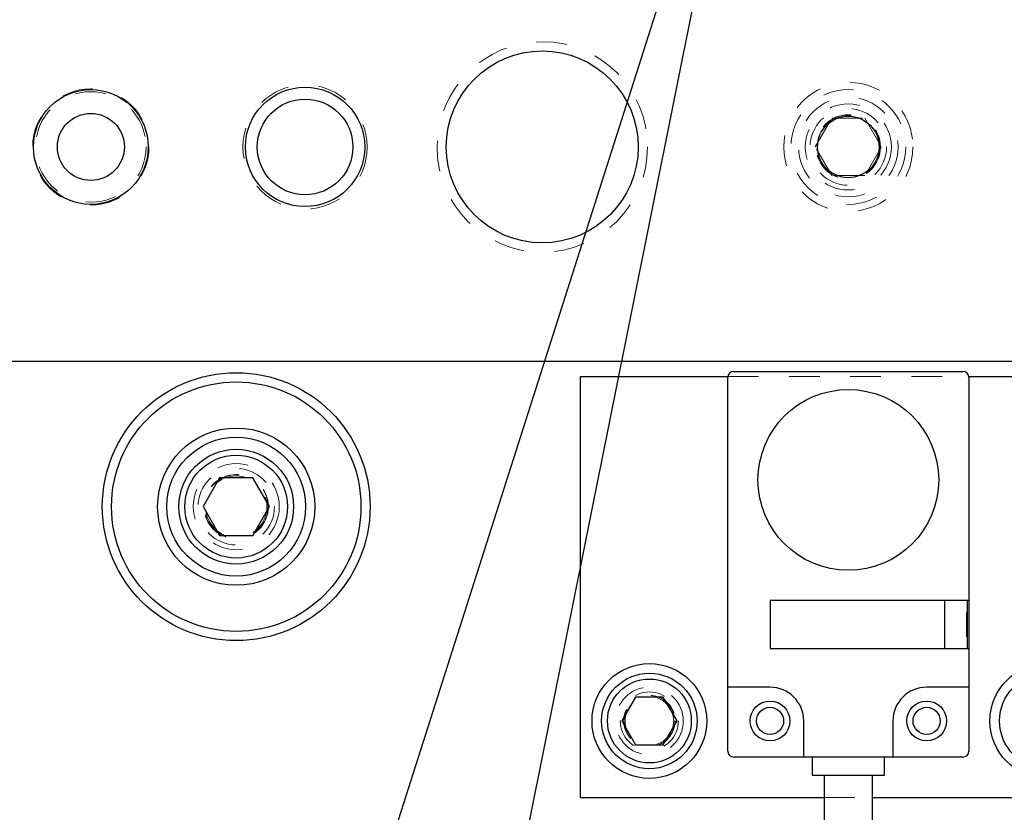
# Model space of a CAD drawing. Header units: inches. Extents: x 220 to 877, y 4 to 174.
# Tile 351 of 656: x 408.48 to 411.69, y 154.2 to 156.79. Entities that reach past the tile are written whole.
import ezdxf

# ---------------------------------------------------------------- set-up
doc = ezdxf.new("R2010")
doc.units = ezdxf.units.IN
doc.header["$LTSCALE"] = 0.5
doc.header["$MEASUREMENT"] = 0
doc.linetypes.add('HIDDEN', pattern=[0.225, 0.15, -0.075])
for name, color, linetype in [('DIE-M-S', 8, 'Continuous'), ('DIE-M-S3', 8, 'Continuous'), ('DSS-M-S', 53, 'Continuous'), ('SID-M-S', 105, 'Continuous'), ('SVD-M-S', 8, 'Continuous')]:
    doc.layers.add(name, color=color, linetype=linetype)

msp = doc.modelspace()

# ---------------------------------------------------------------- linework, layer by layer
at = {"layer": 'DIE-M-S', "linetype": 'Continuous', "lineweight": 25}
for p, q in [((407.30864, 155.67488), (424.10864, 155.67488)), ((410.30864, 155.62488), (410.79017, 155.62488)), ((410.30864, 154.24988), (410.30864, 155.62488)), ((410.78995, 154.61012), (410.78995, 155.62193)), ((410.80963, 155.64161), (411.55766, 155.64161)), ((411.57713, 155.62488), (412.05864, 155.62488)), ((411.57735, 155.62193), (411.57735, 154.89358)), ((411.57735, 154.89358), (410.92774, 154.89358)), ((410.92774, 154.89358), (410.92774, 154.7361)), ((411.49861, 154.7361), (411.49861, 154.89358)), ((411.57341, 154.7361), (411.57341, 154.89358)), ((411.57735, 154.89358), (411.57735, 154.7361)), ((410.92774, 154.7361), (411.57735, 154.7361)), ((411.57735, 154.7361), (411.57735, 154.61012)), ((410.92774, 154.61012), (410.78995, 154.61012)), ((410.78995, 154.40145), (410.78995, 154.61012)), ((411.57735, 154.61012), (411.43955, 154.61012)), ((411.57735, 154.61012), (411.57735, 154.40145)), ((411.03798, 154.38177), (411.03798, 154.49988)), ((411.32932, 154.49988), (411.32932, 154.38177)), ((411.03798, 154.38177), (410.80963, 154.38177)), ((411.32932, 154.38177), (411.03798, 154.38177)), ((411.06554, 154.38177), (411.06554, 154.32271)), ((411.30176, 154.32271), (411.30176, 154.38177)), ((411.55766, 154.38177), (411.32932, 154.38177)), ((411.06554, 154.32271), (411.18365, 154.32271)), ((411.10491, 154.32271), (411.10491, 153.5538)), ((411.18365, 154.32271), (411.30176, 154.32271)), ((411.26239, 153.5538), (411.26239, 154.32271)), ((410.30864, 154.24988), (411.10491, 154.24988)), ((411.26239, 154.24988), (412.05864, 154.24988))]:
    msp.add_line(p, q, dxfattribs=at)
at = {"layer": 'DIE-M-S', "linetype": 'HIDDEN', "lineweight": 18}
for p, q in [((410.79017, 155.62488), (411.57713, 155.62488)), ((411.56948, 154.85421), (411.56948, 154.77547)), ((411.57341, 154.85421), (411.56948, 154.85421)), ((411.56948, 154.77547), (411.57341, 154.77547)), ((411.10491, 154.24988), (411.26239, 154.24988))]:
    msp.add_line(p, q, dxfattribs=at)
at = {"layer": 'DIE-M-S', "linetype": 'Continuous', "lineweight": 25}
for centre, radius in [((410.18364, 156.37488), 0.3135), ((408.70864, 156.37488), 0.1875), ((409.40864, 156.37488), 0.195), ((409.40864, 156.37488), 0.15625), ((411.18364, 156.37488), 0.1005), ((411.18365, 155.28728), 0.29528), ((410.53364, 154.49988), 0.1875), ((411.83364, 154.49988), 0.1875), ((410.92774, 154.49988), 0.06496), ((411.43955, 154.49988), 0.06496), ((410.92774, 154.49988), 0.0445), ((411.43954, 154.49988), 0.0445)]:
    msp.add_circle(centre, radius, dxfattribs=at)
at = {"layer": 'DIE-M-S', "linetype": 'HIDDEN', "lineweight": 18}
msp.add_circle((410.53364, 154.49988), 0.1105, dxfattribs=at)
at = {"layer": 'DIE-M-S', "linetype": 'Continuous', "lineweight": 25}
for centre, radius, start, end in [((410.80963, 155.62193), 0.01969, 90, 180), ((411.55766, 155.62193), 0.01969, 0, 90), ((410.92774, 154.49988), 0.11024, 0, 90), ((411.43955, 154.49988), 0.11024, 90, 180), ((410.80963, 154.40145), 0.01969, 180, 270), ((411.55766, 154.40145), 0.01969, 270, 0)]:
    msp.add_arc(centre, radius, start, end, dxfattribs=at)
at = {"layer": 'DIE-M-S3', "linetype": 'Continuous', "lineweight": 25}
for p, q in [((409.12952, 155.29363), (409.07539, 155.19988)), ((409.23777, 155.29363), (409.12952, 155.29363)), ((409.2919, 155.19988), (409.23777, 155.29363)), ((409.07539, 155.19988), (409.12952, 155.10613)), ((409.23777, 155.10613), (409.2919, 155.19988)), ((409.12952, 155.10613), (409.23777, 155.10613))]:
    msp.add_line(p, q, dxfattribs=at)
at = {"layer": 'DIE-M-S3', "linetype": 'HIDDEN', "lineweight": 18}
for centre, radius in [((410.18364, 156.37488), 0.34375), ((409.40864, 156.37488), 0.203), ((411.18364, 156.37488), 0.211), ((408.70864, 156.37488), 0.19), ((411.18364, 156.37488), 0.1405), ((409.18364, 155.19988), 0.1405), ((409.18364, 155.19988), 0.125), ((409.18364, 155.19988), 0.10497), ((409.18364, 155.19988), 0.1047), ((409.18364, 155.19988), 0.10418)]:
    msp.add_circle(centre, radius, dxfattribs=at)
at = {"layer": 'DIE-M-S3', "linetype": 'Continuous', "lineweight": 25}
for radius in [0.4375, 0.4075, 0.25687, 0.22687, 0.1875, 0.16781]:
    msp.add_circle((409.18364, 155.19988), radius, dxfattribs=at)
at = {"layer": 'DSS-M-S', "linetype": 'HIDDEN', "lineweight": 18}
for centre, radius in [((409.18364, 155.19988), 0.1005), ((410.53364, 154.49988), 0.0795)]:
    msp.add_circle(centre, radius, dxfattribs=at)
at = {"layer": 'SID-M-S'}
for p, q in [((410.77237, 157.32192), (409.15869, 149.26846)), ((410.60701, 156.97992), (408.14499, 149.2631))]:
    msp.add_line(p, q, dxfattribs=at)
at = {"layer": 'SVD-M-S', "linetype": 'HIDDEN', "lineweight": 18}
for p, q in [((411.07539, 156.37488), (411.12952, 156.46863)), ((411.12952, 156.46863), (411.23777, 156.46863)), ((411.23777, 156.46863), (411.2919, 156.37488)), ((411.12952, 156.28113), (411.07539, 156.37488)), ((411.2919, 156.37488), (411.23777, 156.28113)), ((411.23777, 156.28113), (411.12952, 156.28113))]:
    msp.add_line(p, q, dxfattribs=at)
at = {"layer": 'SVD-M-S', "linetype": 'Continuous', "lineweight": 25}
for p, q in [((410.48854, 154.578), (410.44343, 154.49988)), ((410.57875, 154.578), (410.48854, 154.578)), ((410.62385, 154.49988), (410.57875, 154.578)), ((410.44343, 154.49988), (410.48854, 154.42175)), ((410.57875, 154.42175), (410.62385, 154.49988)), ((410.48854, 154.42175), (410.57875, 154.42175))]:
    msp.add_line(p, q, dxfattribs=at)
at = {"layer": 'SVD-M-S', "linetype": 'HIDDEN', "lineweight": 18}
for centre, radius in [((408.70864, 156.37488), 0.1805), ((411.18364, 156.37488), 0.1875), ((411.18364, 156.37488), 0.1625), ((411.18364, 156.37488), 0.125), ((411.18364, 156.37488), 0.10497), ((411.18364, 156.37488), 0.1047), ((411.18364, 156.37488), 0.10418), ((410.53364, 154.49988), 0.095), ((410.53364, 154.49988), 0.08397), ((410.53364, 154.49988), 0.0837), ((410.53364, 154.49988), 0.08318)]:
    msp.add_circle(centre, radius, dxfattribs=at)
at = {"layer": 'SVD-M-S', "linetype": 'Continuous', "lineweight": 25}
for centre, radius in [((408.70864, 156.37488), 0.1095), ((410.53364, 154.49988), 0.156), ((411.83364, 154.49988), 0.156), ((410.53364, 154.49988), 0.137)]:
    msp.add_circle(centre, radius, dxfattribs=at)

doc.saveas('drawing.dxf')
